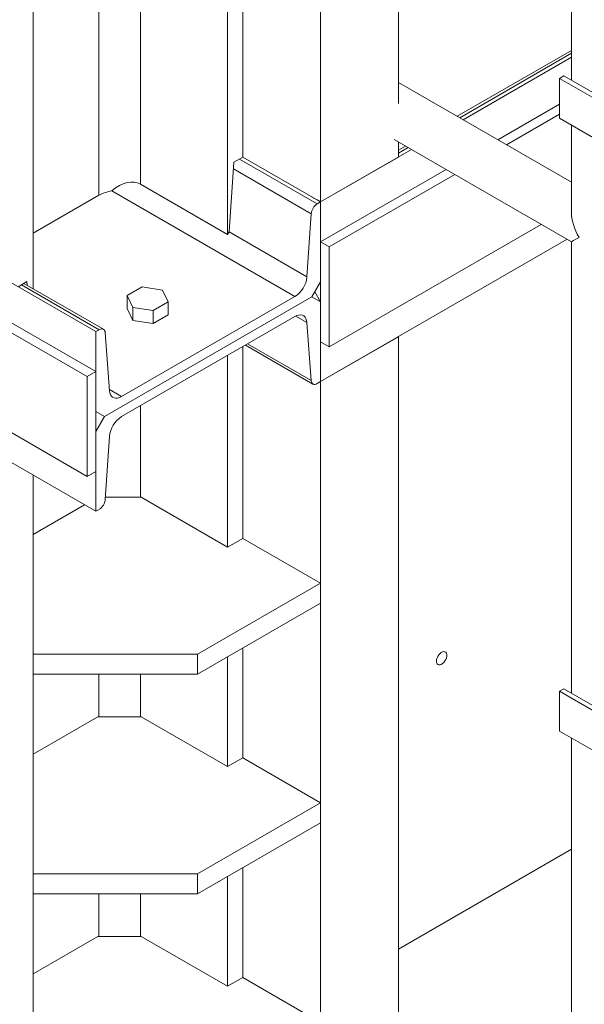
# Model space of a CAD drawing. Header units: millimetres. Extents: x 525 to 29324, y 175 to 20618.
# Tile 410 of 588: x 22992 to 23453, y 11086 to 11892. Entities that reach past the tile are written whole.
import ezdxf

# ---------------------------------------------------------------- set-up
doc = ezdxf.new("R2010")
doc.units = ezdxf.units.MM
doc.linetypes.add('SLD-Continua', pattern=[0])

msp = doc.modelspace()

# ---------------------------------------------------------------- linework, layer by layer
at = {"color": 7, "linetype": 'SLD-Continua', "lineweight": 18, "ltscale": 35}
for p, q in [((23053.92, 11636.65), (21313.13, 12641.34)), ((23053.92, 11636.65), (21313.13, 12641.34)), ((23053.92, 11636.65), (21313.13, 12641.34)), ((23053.92, 11636.65), (21313.13, 12641.34)), ((23053.92, 11636.65), (21313.13, 12641.34)), ((23053.92, 11603.99), (21313.13, 12608.68)), ((23053.92, 11603.99), (21313.13, 12608.68)), ((23053.92, 11603.99), (21313.13, 12608.68)), ((23046.85, 11599.91), (21313.13, 12600.52)), ((23046.85, 11599.91), (21313.13, 12600.52)), ((23046.85, 11599.91), (21313.13, 12600.52)), ((23301.41, 11823.23), (23301.41, 12539.3)), ((23301.41, 11823.23), (23301.41, 12539.3)), ((23301.41, 11823.23), (23301.41, 12539.3)), ((23301.41, 11823.23), (23301.41, 12539.3)), ((23301.41, 11823.23), (23301.41, 12539.3)), ((23046.85, 11518.24), (21313.13, 12518.85)), ((23046.85, 11518.24), (21313.13, 12518.85)), ((23046.85, 11518.24), (21313.13, 12518.85)), ((23237.77, 11742.76), (23237.77, 12502.58)), ((23237.77, 11742.76), (23237.77, 12502.58)), ((23237.77, 11742.76), (23237.77, 12502.58)), ((23237.77, 11742.76), (23237.77, 12502.58)), ((23237.77, 11742.76), (23237.77, 12502.58)), ((23053.92, 11489.66), (21313.13, 12494.35)), ((23053.92, 11489.66), (21313.13, 12494.35)), ((23053.92, 11489.66), (21313.13, 12494.35)), ((23053.92, 11489.66), (21313.13, 12494.35)), ((23053.92, 11489.66), (21313.13, 12494.35)), ((23053.92, 11489.66), (21313.13, 12494.35)), ((23442.96, 12306.97), (23442.96, 11842.29)), ((23174.13, 11779.49), (23174.13, 12114.35)), ((23174.13, 11779.49), (23174.13, 12114.35)), ((23174.13, 11779.49), (23174.13, 12114.35)), ((23174.13, 11779.49), (23174.13, 12114.35)), ((23174.13, 11779.49), (23174.13, 12114.35)), ((23161.76, 11716.23), (23161.76, 12107.21)), ((23161.76, 11716.23), (23161.76, 12107.21)), ((23161.76, 11716.23), (23161.76, 12107.21)), ((23161.76, 11716.23), (23161.76, 12107.21)), ((23161.76, 11716.23), (23161.76, 12107.21)), ((23090.34, 11757.45), (23090.34, 12065.99)), ((23090.34, 11757.45), (23090.34, 12065.99)), ((23090.34, 11757.45), (23090.34, 12065.99)), ((23090.34, 11757.45), (23090.34, 12065.99)), ((23090.34, 11757.45), (23090.34, 12065.99)), ((23002.66, 11671.82), (23002.66, 12009.23)), ((23002.66, 11671.82), (23002.66, 12009.23)), ((23002.66, 11671.82), (23002.66, 12009.23)), ((23002.66, 11671.82), (23002.66, 12009.23)), ((23002.66, 11671.82), (23002.66, 12009.23)), ((23056.4, 11748.23), (23056.4, 11981.07)), ((23056.4, 11748.23), (23056.4, 11981.07)), ((23056.4, 11748.23), (23056.4, 11981.07)), ((23056.4, 11748.23), (23056.4, 11981.07)), ((23056.4, 11748.23), (23056.4, 11981.07)), ((23442.96, 11866.76), (23349.5, 11812.82)), ((23442.96, 11866.76), (23349.5, 11812.82)), ((23442.96, 11866.76), (23349.5, 11812.82)), ((23442.96, 11866.76), (23349.5, 11812.82)), ((23442.96, 11866.76), (23349.5, 11812.82)), ((23442.96, 11864.4), (23351.55, 11811.64)), ((23442.96, 11864.4), (23351.55, 11811.64)), ((23442.96, 11864.4), (23351.55, 11811.64)), ((23442.96, 11864.4), (23351.55, 11811.64)), ((23442.96, 11864.4), (23351.55, 11811.64)), ((23442.96, 11861.18), (23354.33, 11810.03)), ((23442.96, 11861.18), (23354.33, 11810.03)), ((23442.96, 11861.18), (23354.33, 11810.03)), ((23442.96, 11861.18), (23354.33, 11810.03)), ((23442.96, 11861.18), (23354.33, 11810.03)), ((23436.63, 11845.95), (23433.09, 11843.91)), ((23498.2, 11806.33), (23433.09, 11843.91)), ((23433.09, 11843.91), (23433.09, 11811.24)), ((23501.74, 11808.37), (23436.63, 11845.95)), ((23442.96, 11758.88), (23301.41, 11840.57)), ((23433.09, 11822.82), (23382.63, 11793.7)), ((23433.09, 11822.82), (23382.63, 11793.7)), ((23433.09, 11822.82), (23382.63, 11793.7)), ((23433.09, 11814.66), (23389.7, 11789.62)), ((23433.09, 11814.66), (23389.7, 11789.62)), ((23433.09, 11814.66), (23389.7, 11789.62)), ((23498.2, 11773.66), (23433.09, 11811.24)), ((23442.96, 11805.54), (23442.96, 11734.54)), ((23297.94, 11793.89), (23442.96, 11710.2)), ((23301.41, 11779.49), (23301.41, 11791.89)), ((23301.41, 11779.49), (23301.41, 11791.89)), ((23301.41, 11779.49), (23301.41, 11791.89)), ((23301.41, 11779.49), (23301.41, 11791.89)), ((23301.41, 11779.49), (23301.41, 11791.89)), ((23307.32, 11788.48), (23301.41, 11785.07)), ((23307.32, 11788.48), (23301.41, 11785.07)), ((23307.32, 11788.48), (23301.41, 11785.07)), ((23307.32, 11788.48), (23301.41, 11785.07)), ((23307.32, 11788.48), (23301.41, 11785.07)), ((23309.37, 11787.3), (23301.41, 11782.7)), ((23309.37, 11787.3), (23301.41, 11782.7)), ((23309.37, 11787.3), (23301.41, 11782.7)), ((23309.37, 11787.3), (23301.41, 11782.7)), ((23309.37, 11787.3), (23301.41, 11782.7)), ((23166.78, 11775.24), (23174.13, 11779.49)), ((23166.78, 11775.24), (23174.13, 11779.49)), ((23166.78, 11775.24), (23174.13, 11779.49)), ((23166.78, 11775.24), (23174.13, 11779.49)), ((23166.78, 11775.24), (23174.13, 11779.49)), ((23237.77, 11742.76), (23174.13, 11779.49)), ((23237.77, 11742.76), (23174.13, 11779.49)), ((23237.77, 11742.76), (23174.13, 11779.49)), ((23237.77, 11742.76), (23174.13, 11779.49)), ((23237.77, 11742.76), (23174.13, 11779.49)), ((23312.16, 11785.69), (23237.77, 11742.76)), ((23312.16, 11785.69), (23237.77, 11742.76)), ((23312.16, 11785.69), (23237.77, 11742.76)), ((23312.16, 11785.69), (23237.77, 11742.76)), ((23312.16, 11785.69), (23237.77, 11742.76)), ((23301.41, 11779.49), (23237.77, 11742.76)), ((23301.41, 11779.49), (23237.77, 11742.76)), ((23301.41, 11779.49), (23237.77, 11742.76)), ((23301.41, 11779.49), (23237.77, 11742.76)), ((23301.41, 11779.49), (23237.77, 11742.76)), ((23162.98, 11718.24), (23166.78, 11775.24)), ((23162.98, 11718.24), (23166.78, 11775.24)), ((23162.98, 11718.24), (23166.78, 11775.24)), ((23162.98, 11718.24), (23166.78, 11775.24)), ((23162.98, 11718.24), (23166.78, 11775.24)), ((23234.99, 11741.15), (23171.35, 11777.88)), ((23234.99, 11741.15), (23171.35, 11777.88)), ((23234.99, 11741.15), (23171.35, 11777.88)), ((23234.99, 11741.15), (23171.35, 11777.88)), ((23234.99, 11741.15), (23171.35, 11777.88)), ((23230.05, 11733.04), (23166.41, 11769.77)), ((23230.05, 11733.04), (23166.41, 11769.77)), ((23230.05, 11733.04), (23166.41, 11769.77)), ((23230.05, 11733.04), (23166.41, 11769.77)), ((23230.05, 11733.04), (23166.41, 11769.77)), ((23340.46, 11769.36), (23237.77, 11710.09)), ((23340.46, 11769.36), (23237.77, 11710.09)), ((23340.46, 11769.36), (23237.77, 11710.09)), ((23347.53, 11765.28), (23244.84, 11706.01)), ((23347.53, 11765.28), (23244.84, 11706.01)), ((23347.53, 11765.28), (23244.84, 11706.01)), ((23161.76, 11716.23), (23090.34, 11757.45)), ((23161.76, 11716.23), (23090.34, 11757.45)), ((23161.76, 11716.23), (23090.34, 11757.45)), ((23161.76, 11716.23), (23090.34, 11757.45)), ((23161.76, 11716.23), (23090.34, 11757.45)), ((23002.66, 11717.22), (23056.4, 11748.23)), ((23002.66, 11717.22), (23056.4, 11748.23)), ((23002.66, 11717.22), (23056.4, 11748.23)), ((23002.66, 11717.22), (23056.4, 11748.23)), ((23002.66, 11717.22), (23056.4, 11748.23)), ((23216.75, 11665.3), (23066.91, 11751.78)), ((23216.75, 11665.3), (23066.91, 11751.78)), ((23216.75, 11665.3), (23066.91, 11751.78)), ((23216.75, 11665.3), (23066.91, 11751.78)), ((23216.75, 11665.3), (23066.91, 11751.78)), ((23237.77, 11742.76), (23230.42, 11747)), ((23237.77, 11742.76), (23230.42, 11747)), ((23237.77, 11742.76), (23230.42, 11747)), ((23237.77, 11742.76), (23230.42, 11747)), ((23237.77, 11742.76), (23230.42, 11747)), ((23234.99, 11744.37), (23237.77, 11742.76)), ((23234.99, 11744.37), (23237.77, 11742.76)), ((23234.99, 11744.37), (23237.77, 11742.76)), ((23234.99, 11744.37), (23237.77, 11742.76)), ((23234.99, 11744.37), (23237.77, 11742.76)), ((23234.99, 11741.15), (23237.77, 11742.76)), ((23234.99, 11741.15), (23237.77, 11742.76)), ((23234.99, 11741.15), (23237.77, 11742.76)), ((23234.99, 11741.15), (23237.77, 11742.76)), ((23234.99, 11741.15), (23237.77, 11742.76)), ((23237.77, 11742.76), (23237.77, 11677.43)), ((23237.77, 11742.76), (23237.77, 11677.43)), ((23237.77, 11742.76), (23237.77, 11677.43)), ((23237.77, 11742.76), (23237.77, 11677.43)), ((23237.77, 11742.76), (23237.77, 11677.43)), ((23237.77, 11742.76), (23237.77, 11677.43)), ((23237.77, 11742.76), (23237.77, 11677.43)), ((23237.77, 11742.76), (23237.77, 11677.43)), ((23237.77, 11742.76), (23237.77, 11677.43)), ((23237.77, 11742.76), (23237.77, 11677.43)), ((23226.62, 11681.51), (23230.05, 11733.04)), ((23226.62, 11681.51), (23230.05, 11733.04)), ((23226.62, 11681.51), (23230.05, 11733.04)), ((23226.62, 11681.51), (23230.05, 11733.04)), ((23226.62, 11681.51), (23230.05, 11733.04)), ((23418.28, 11724.44), (23244.84, 11624.35)), ((23418.28, 11724.44), (23244.84, 11624.35)), ((23418.28, 11724.44), (23244.84, 11624.35)), ((23162.98, 11718.24), (23161.76, 11716.23)), ((23162.98, 11718.24), (23161.76, 11716.23)), ((23162.98, 11718.24), (23161.76, 11716.23)), ((23162.98, 11718.24), (23161.76, 11716.23)), ((23162.98, 11718.24), (23161.76, 11716.23)), ((23226.62, 11681.51), (23162.98, 11718.24)), ((23226.62, 11681.51), (23162.98, 11718.24)), ((23226.62, 11681.51), (23162.98, 11718.24)), ((23226.62, 11681.51), (23162.98, 11718.24)), ((23226.62, 11681.51), (23162.98, 11718.24)), ((23237.77, 11595.76), (23439.5, 11712.19)), ((23237.77, 11595.76), (23439.5, 11712.19)), ((23237.77, 11595.76), (23439.5, 11712.19)), ((23237.77, 11595.76), (23439.5, 11712.19)), ((23237.77, 11595.76), (23439.5, 11712.19)), ((23237.77, 11595.76), (23439.5, 11712.19)), ((23237.77, 11595.76), (23439.5, 11712.19)), ((23237.77, 11710.09), (23244.84, 11706.01)), ((23237.77, 11628.43), (23237.77, 11710.09)), ((23237.77, 11710.09), (23244.84, 11706.01)), ((23237.77, 11628.43), (23237.77, 11710.09)), ((23237.77, 11710.09), (23244.84, 11706.01)), ((23237.77, 11628.43), (23237.77, 11710.09)), ((23244.84, 11706.01), (23244.84, 11624.35)), ((23244.84, 11706.01), (23244.84, 11624.35)), ((23244.84, 11706.01), (23244.84, 11624.35)), ((23442.96, 11710.2), (23442.96, 11340.86)), ((22990.29, 11673.38), (22997.64, 11677.63)), ((22990.29, 11673.38), (22997.64, 11677.63)), ((22990.29, 11673.38), (22997.64, 11677.63)), ((22990.29, 11673.38), (22997.64, 11677.63)), ((22990.29, 11673.38), (22997.64, 11677.63)), ((23056.71, 11638.26), (22993.07, 11674.99)), ((23056.71, 11638.26), (22993.07, 11674.99)), ((23056.71, 11638.26), (22993.07, 11674.99)), ((23056.71, 11638.26), (22993.07, 11674.99)), ((23056.71, 11638.26), (22993.07, 11674.99)), ((23060.21, 11638.61), (22995.12, 11676.17)), ((23060.21, 11638.61), (22995.12, 11676.17)), ((23060.21, 11638.61), (22995.12, 11676.17)), ((23060.21, 11638.61), (22995.12, 11676.17)), ((23060.21, 11638.61), (22995.12, 11676.17)), ((22997.64, 11677.63), (22997.86, 11674.59)), ((22997.64, 11677.63), (22997.86, 11674.59)), ((22997.64, 11677.63), (22997.86, 11674.59)), ((22997.64, 11677.63), (22997.86, 11674.59)), ((22997.64, 11677.63), (22997.86, 11674.59)), ((23230.7, 11665.18), (23237.77, 11677.43)), ((23230.7, 11665.18), (23237.77, 11677.43)), ((23230.7, 11665.18), (23237.77, 11677.43)), ((23230.7, 11665.18), (23237.77, 11677.43)), ((23230.7, 11665.18), (23237.77, 11677.43)), ((23237.77, 11677.42), (23237.77, 11677.42)), ((23237.77, 11677.42), (23237.77, 11677.42)), ((23237.77, 11677.42), (23237.77, 11677.42)), ((23237.77, 11677.42), (23237.77, 11677.42)), ((23237.77, 11677.42), (23237.77, 11677.42)), ((23237.77, 11677.42), (23237.77, 11677.42)), ((23237.77, 11677.42), (23237.77, 11677.42)), ((23237.77, 11677.42), (23237.77, 11677.42)), ((23237.77, 11677.42), (23237.77, 11677.42)), ((23237.77, 11677.42), (23237.77, 11677.42)), ((23237.77, 11677.42), (23237.77, 11677.42)), ((23237.77, 11677.42), (23237.77, 11677.42)), ((23091.87, 11673.21), (23079.62, 11666.15)), ((23091.87, 11673.21), (23079.62, 11666.15)), ((23091.87, 11673.21), (23079.62, 11666.15)), ((23079.62, 11666.15), (23084.1, 11656.49)), ((23079.62, 11655.53), (23079.62, 11666.15)), ((23079.62, 11666.15), (23084.1, 11656.49)), ((23079.62, 11655.53), (23079.62, 11666.15)), ((23079.62, 11666.15), (23084.1, 11656.49)), ((23079.62, 11655.53), (23079.62, 11666.15)), ((23108.6, 11670.63), (23091.87, 11673.21)), ((23108.6, 11670.63), (23091.87, 11673.21)), ((23108.6, 11670.63), (23091.87, 11673.21)), ((23113.08, 11660.97), (23108.6, 11670.63)), ((23113.08, 11660.97), (23108.6, 11670.63)), ((23113.08, 11660.97), (23108.6, 11670.63)), ((23237.77, 11661.09), (23233.06, 11669.26)), ((23237.77, 11661.09), (23233.06, 11669.26)), ((23237.77, 11661.09), (23233.06, 11669.26)), ((23237.77, 11661.09), (23233.06, 11669.26)), ((23237.77, 11661.09), (23233.06, 11669.26)), ((23237.77, 11661.09), (23233.06, 11669.26)), ((23237.77, 11661.09), (23233.06, 11669.26)), ((23230.7, 11665.18), (23061, 11567.24)), ((23230.7, 11665.18), (23061, 11567.24)), ((23230.7, 11665.18), (23061, 11567.24)), ((23230.7, 11665.18), (23061, 11567.24)), ((23230.7, 11665.18), (23061, 11567.24)), ((23230.7, 11665.18), (23061, 11567.24)), ((23230.7, 11665.18), (23061, 11567.24)), ((23230.7, 11665.18), (23061, 11567.24)), ((23230.7, 11665.18), (23061, 11567.24)), ((23230.7, 11665.18), (23061, 11567.24)), ((23230.7, 11665.18), (23061, 11567.24)), ((23074.94, 11583.45), (23216.75, 11665.3)), ((23074.94, 11583.45), (23216.75, 11665.3)), ((23074.94, 11583.45), (23216.75, 11665.3)), ((23074.94, 11583.45), (23216.75, 11665.3)), ((23074.94, 11583.45), (23216.75, 11665.3)), ((23100.83, 11653.9), (23113.08, 11660.97)), ((23100.83, 11653.9), (23113.08, 11660.97)), ((23100.83, 11653.9), (23113.08, 11660.97)), ((23113.08, 11650.35), (23113.08, 11660.97)), ((23113.08, 11650.35), (23113.08, 11660.97)), ((23113.08, 11650.35), (23113.08, 11660.97)), ((23237.77, 11661.09), (23230.7, 11665.18)), ((23237.77, 11661.09), (23230.7, 11665.18)), ((23237.77, 11661.09), (23230.7, 11665.18)), ((23237.77, 11661.09), (23230.7, 11665.18)), ((23237.77, 11661.09), (23230.7, 11665.18)), ((23237.77, 11661.09), (23230.7, 11665.18)), ((23237.77, 11661.09), (23237.77, 11595.76)), ((23237.77, 11661.09), (23237.77, 11595.76)), ((23237.77, 11661.09), (23237.77, 11595.76)), ((23237.77, 11661.09), (23237.77, 11595.76)), ((23237.77, 11661.09), (23237.77, 11595.76)), ((23237.77, 11661.09), (23237.77, 11595.76)), ((23237.77, 11661.09), (23237.77, 11595.76)), ((23237.77, 11595.76), (23237.77, 11661.09)), ((23237.77, 11595.76), (23237.77, 11661.09)), ((23237.77, 11595.76), (23237.77, 11661.09)), ((23237.77, 11595.76), (23237.77, 11661.09)), ((23237.77, 11595.76), (23237.77, 11661.09)), ((23237.77, 11595.76), (23237.77, 11661.09)), ((23079.62, 11655.53), (23084.1, 11645.87)), ((23079.62, 11655.53), (23084.1, 11645.87)), ((23079.62, 11655.53), (23084.1, 11645.87)), ((23084.1, 11656.49), (23100.83, 11653.9)), ((23084.1, 11645.87), (23084.1, 11656.49)), ((23084.1, 11645.87), (23084.1, 11656.49)), ((23084.1, 11656.49), (23100.83, 11653.9)), ((23084.1, 11656.49), (23100.83, 11653.9)), ((23084.1, 11645.87), (23084.1, 11656.49)), ((23100.83, 11643.29), (23100.83, 11653.9)), ((23100.83, 11643.29), (23100.83, 11653.9)), ((23100.83, 11643.29), (23100.83, 11653.9)), ((23100.83, 11643.29), (23113.08, 11650.35)), ((23100.83, 11643.29), (23113.08, 11650.35)), ((23100.83, 11643.29), (23113.08, 11650.35)), ((23226.62, 11644.14), (23217.54, 11649.38)), ((23226.62, 11644.14), (23217.54, 11649.38)), ((23226.62, 11644.14), (23217.54, 11649.38)), ((23226.62, 11644.14), (23217.54, 11649.38)), ((23226.62, 11644.14), (23217.54, 11649.38)), ((23226.62, 11644.14), (23217.54, 11649.38)), ((23074.94, 11567.12), (23216.75, 11648.96)), ((23074.94, 11567.12), (23216.75, 11648.96)), ((23074.94, 11567.12), (23216.75, 11648.96)), ((23074.94, 11567.12), (23216.75, 11648.96)), ((23074.94, 11567.12), (23216.75, 11648.96)), ((23074.94, 11567.12), (23216.75, 11648.96)), ((23084.1, 11645.87), (23100.83, 11643.29)), ((23084.1, 11645.87), (23100.83, 11643.29)), ((23084.1, 11645.87), (23100.83, 11643.29)), ((23226.62, 11644.14), (23230.05, 11596.57)), ((23226.62, 11644.14), (23230.05, 11596.57)), ((23226.62, 11644.14), (23230.05, 11596.57)), ((23226.62, 11644.14), (23230.05, 11596.57)), ((23226.62, 11644.14), (23230.05, 11596.57)), ((23226.62, 11644.14), (23230.05, 11596.57)), ((23053.92, 11636.65), (23056.71, 11638.26)), ((23053.92, 11636.65), (23056.71, 11638.26)), ((23053.92, 11636.65), (23056.71, 11638.26)), ((23053.92, 11636.65), (23056.71, 11638.26)), ((23053.92, 11636.65), (23056.71, 11638.26)), ((23053.92, 11571.32), (23053.92, 11636.65)), ((23053.92, 11571.32), (23053.92, 11636.65)), ((23053.92, 11571.32), (23053.92, 11636.65)), ((23053.92, 11571.32), (23053.92, 11636.65)), ((23053.92, 11571.32), (23053.92, 11636.65)), ((23061.64, 11635.85), (23065.08, 11588.28)), ((23061.64, 11635.85), (23065.08, 11588.28)), ((23061.64, 11635.85), (23065.08, 11588.28)), ((23061.64, 11635.85), (23065.08, 11588.28)), ((23061.64, 11635.85), (23065.08, 11588.28)), ((23176.34, 11625.64), (23231.49, 11593.81)), ((23176.34, 11625.64), (23231.49, 11593.81)), ((23176.34, 11625.64), (23231.49, 11593.81)), ((23176.34, 11625.64), (23231.49, 11593.81)), ((23176.34, 11625.64), (23231.49, 11593.81)), ((23176.34, 11625.64), (23231.49, 11593.81)), ((23230.05, 11596.57), (23178.01, 11626.6)), ((23230.05, 11596.57), (23178.01, 11626.6)), ((23230.05, 11596.57), (23178.01, 11626.6)), ((23230.05, 11596.57), (23178.01, 11626.6)), ((23230.05, 11596.57), (23178.01, 11626.6)), ((23230.05, 11596.57), (23178.01, 11626.6)), ((23237.77, 11595.76), (23301.41, 11632.49)), ((23237.77, 11595.76), (23301.41, 11632.49)), ((23237.77, 11595.76), (23301.41, 11632.49)), ((23237.77, 11595.76), (23301.41, 11632.49)), ((23237.77, 11595.76), (23301.41, 11632.49)), ((23237.77, 11595.76), (23301.41, 11632.49)), ((23237.77, 11595.76), (23301.41, 11632.49)), ((23244.84, 11624.35), (23237.77, 11628.43)), ((23244.84, 11624.35), (23237.77, 11628.43)), ((23244.84, 11624.35), (23237.77, 11628.43)), ((23301.41, 10679.93), (23301.41, 11632.49)), ((23301.41, 10679.93), (23301.41, 11632.49)), ((23301.41, 10679.93), (23301.41, 11632.49)), ((23301.41, 10679.93), (23301.41, 11632.49)), ((23301.41, 10679.93), (23301.41, 11632.49)), ((23301.41, 10679.93), (23301.41, 11632.49)), ((23301.41, 10679.93), (23301.41, 11632.49)), ((23161.76, 11460.39), (23161.76, 11617.22)), ((23161.76, 11460.39), (23161.76, 11617.22)), ((23161.76, 11460.39), (23161.76, 11617.22)), ((23161.76, 11460.39), (23161.76, 11617.22)), ((23161.76, 11460.39), (23161.76, 11617.22)), ((23161.76, 11460.39), (23161.76, 11617.22)), ((23174.13, 11467.53), (23174.13, 11624.37)), ((23174.13, 11467.53), (23174.13, 11624.37)), ((23174.13, 11467.53), (23174.13, 11624.37)), ((23174.13, 11467.53), (23174.13, 11624.37)), ((23174.13, 11467.53), (23174.13, 11624.37)), ((23174.13, 11467.53), (23174.13, 11624.37)), ((23053.92, 11603.99), (23046.85, 11599.91)), ((23053.92, 11603.99), (23046.85, 11599.91)), ((23053.92, 11603.99), (23046.85, 11599.91)), ((23053.92, 11522.32), (23053.92, 11603.99)), ((23053.92, 11522.32), (23053.92, 11603.99)), ((23053.92, 11522.32), (23053.92, 11603.99)), ((23046.85, 11599.91), (23046.85, 11518.24)), ((23046.85, 11599.91), (23046.85, 11518.24)), ((23046.85, 11599.91), (23046.85, 11518.24)), ((23234.99, 11594.16), (23237.77, 11595.76)), ((23234.99, 11594.16), (23237.77, 11595.76)), ((23234.99, 11594.16), (23237.77, 11595.76)), ((23234.99, 11594.16), (23237.77, 11595.76)), ((23234.99, 11594.16), (23237.77, 11595.76)), ((23234.99, 11594.16), (23237.77, 11595.76)), ((23237.77, 9648.07), (23237.77, 11595.76)), ((23237.77, 9648.07), (23237.77, 11595.76)), ((23237.77, 9648.07), (23237.77, 11595.76)), ((23237.77, 9648.07), (23237.77, 11595.76)), ((23237.77, 9648.07), (23237.77, 11595.76)), ((23237.77, 9648.07), (23237.77, 11595.76)), ((23237.77, 9648.07), (23237.77, 11595.76)), ((23074.94, 11583.45), (23065.01, 11589.18)), ((23074.94, 11583.45), (23065.01, 11589.18)), ((23074.94, 11583.45), (23065.01, 11589.18)), ((23074.94, 11583.45), (23065.01, 11589.18)), ((23074.94, 11583.45), (23065.01, 11589.18)), ((23053.92, 11571.32), (23061, 11567.24)), ((23061, 11567.24), (23053.92, 11571.32)), ((23053.92, 11571.32), (23061, 11567.24)), ((23061, 11567.24), (23053.92, 11571.32)), ((23053.92, 11571.32), (23061, 11567.24)), ((23061, 11567.24), (23053.92, 11571.32)), ((23053.92, 11571.32), (23061, 11567.24)), ((23061, 11567.24), (23053.92, 11571.32)), ((23053.92, 11571.32), (23061, 11567.24)), ((23061, 11567.24), (23053.92, 11571.32)), ((23053.92, 11571.32), (23061, 11567.24)), ((23053.92, 11571.32), (23061, 11567.24)), ((23053.92, 11571.32), (23061, 11567.24)), ((23053.92, 11571.32), (23061, 11567.24)), ((23053.92, 11571.32), (23061, 11567.24)), ((23053.92, 11571.32), (23061, 11567.24)), ((23090.34, 11501.2), (23090.34, 11576.01)), ((23090.34, 11501.2), (23090.34, 11576.01)), ((23090.34, 11501.2), (23090.34, 11576.01)), ((23090.34, 11501.2), (23090.34, 11576.01)), ((23090.34, 11501.2), (23090.34, 11576.01)), ((23090.34, 11501.2), (23090.34, 11576.01)), ((23061, 11567.24), (23053.92, 11554.99)), ((23061, 11567.24), (23053.92, 11554.99)), ((23061, 11567.24), (23053.92, 11554.99)), ((23061, 11567.24), (23053.92, 11554.99)), ((23061, 11567.24), (23053.92, 11554.99)), ((23061, 11567.24), (23053.92, 11554.99)), ((23053.92, 11554.99), (23053.92, 11489.66)), ((23053.92, 11554.99), (23053.92, 11489.66)), ((23053.92, 11554.99), (23053.92, 11489.66)), ((23053.92, 11554.99), (23053.92, 11489.66)), ((23053.92, 11554.99), (23053.92, 11489.66)), ((23053.92, 11554.99), (23053.92, 11489.66)), ((23061.64, 11499.37), (23065.08, 11550.9)), ((23061.64, 11499.37), (23065.08, 11550.9)), ((23061.64, 11499.37), (23065.08, 11550.9)), ((23061.64, 11499.37), (23065.08, 11550.9)), ((23061.64, 11499.37), (23065.08, 11550.9)), ((23061.64, 11499.37), (23065.08, 11550.9)), ((23046.85, 11518.24), (23053.92, 11522.32)), ((23046.85, 11518.24), (23053.92, 11522.32)), ((23046.85, 11518.24), (23053.92, 11522.32)), ((23002.66, 9585.84), (23002.66, 11519.24)), ((23002.66, 9585.84), (23002.66, 11519.24)), ((23002.66, 9585.84), (23002.66, 11519.24)), ((23002.66, 9585.84), (23002.66, 11519.24)), ((23002.66, 9585.84), (23002.66, 11519.24)), ((23002.66, 9585.84), (23002.66, 11519.24)), ((23061.76, 11501.2), (23091.05, 11501.2)), ((23061.76, 11501.2), (23091.05, 11501.2)), ((23061.76, 11501.2), (23091.05, 11501.2)), ((23061.76, 11501.2), (23091.05, 11501.2)), ((23061.76, 11501.2), (23091.05, 11501.2)), ((23061.76, 11501.2), (23091.05, 11501.2)), ((23091.05, 11501.2), (23161.76, 11460.39)), ((23091.05, 11501.2), (23161.76, 11460.39)), ((23091.05, 11501.2), (23161.76, 11460.39)), ((23091.05, 11501.2), (23161.76, 11460.39)), ((23091.05, 11501.2), (23161.76, 11460.39)), ((23091.05, 11501.2), (23161.76, 11460.39)), ((23002.66, 11470.59), (23044.81, 11494.92)), ((23002.66, 11470.59), (23044.81, 11494.92)), ((23002.66, 11470.59), (23044.81, 11494.92)), ((23002.66, 11470.59), (23044.81, 11494.92)), ((23002.66, 11470.59), (23044.81, 11494.92)), ((23002.66, 11470.59), (23044.81, 11494.92)), ((23053.92, 11489.66), (23056.71, 11491.26)), ((23053.92, 11489.66), (23056.71, 11491.26)), ((23053.92, 11489.66), (23056.71, 11491.26)), ((23053.92, 11489.66), (23056.71, 11491.26)), ((23053.92, 11489.66), (23056.71, 11491.26)), ((23053.92, 11489.66), (23056.71, 11491.26)), ((23161.76, 11460.39), (23174.13, 11467.53)), ((23161.76, 11460.39), (23174.13, 11467.53)), ((23161.76, 11460.39), (23174.13, 11467.53)), ((23161.76, 11460.39), (23174.13, 11467.53)), ((23161.76, 11460.39), (23174.13, 11467.53)), ((23161.76, 11460.39), (23174.13, 11467.53)), ((23174.13, 11467.53), (23237.77, 11430.8)), ((23174.13, 11467.53), (23237.77, 11430.8)), ((23174.13, 11467.53), (23237.77, 11430.8)), ((23174.13, 11467.53), (23237.77, 11430.8)), ((23174.13, 11467.53), (23237.77, 11430.8)), ((23174.13, 11467.53), (23237.77, 11430.8)), ((23237.77, 11430.8), (23137.01, 11372.65)), ((23237.77, 11430.8), (23137.01, 11372.65)), ((23237.77, 11430.8), (23137.01, 11372.65)), ((23237.77, 11430.8), (23137.01, 11372.65)), ((23237.77, 11430.8), (23137.01, 11372.65)), ((23237.77, 11430.8), (23137.01, 11372.65)), ((23237.77, 11430.8), (23237.77, 11414.47)), ((23237.77, 11430.8), (23237.77, 11414.47)), ((23237.77, 11430.8), (23237.77, 11414.47)), ((23237.77, 11430.8), (23237.77, 11414.47)), ((23237.77, 11430.8), (23237.77, 11414.47)), ((23237.77, 11430.8), (23237.77, 11414.47)), ((23237.77, 11414.47), (23137.01, 11356.31)), ((23237.77, 11414.47), (23137.01, 11356.31)), ((23237.77, 11414.47), (23137.01, 11356.31)), ((23237.77, 11414.47), (23137.01, 11356.31)), ((23237.77, 11414.47), (23137.01, 11356.31)), ((23237.77, 11414.47), (23137.01, 11356.31)), ((23174.13, 11287.87), (23174.13, 11377.74)), ((23174.13, 11287.87), (23174.13, 11377.74)), ((23174.13, 11287.87), (23174.13, 11377.74)), ((23174.13, 11287.87), (23174.13, 11377.74)), ((23174.13, 11287.87), (23174.13, 11377.74)), ((23174.13, 11287.87), (23174.13, 11377.74)), ((23137.01, 11372.65), (23002.66, 11372.65)), ((23137.01, 11372.65), (23002.66, 11372.65)), ((23137.01, 11372.65), (23002.66, 11372.65)), ((23137.01, 11372.65), (23002.66, 11372.65)), ((23137.01, 11372.65), (23002.66, 11372.65)), ((23137.01, 11372.65), (23002.66, 11372.65)), ((23137.01, 11372.65), (23137.01, 11356.31)), ((23137.01, 11372.65), (23137.01, 11356.31)), ((23137.01, 11372.65), (23137.01, 11356.31)), ((23137.01, 11372.65), (23137.01, 11356.31)), ((23137.01, 11372.65), (23137.01, 11356.31)), ((23137.01, 11372.65), (23137.01, 11356.31)), ((23161.76, 11280.73), (23161.76, 11370.6)), ((23161.76, 11280.73), (23161.76, 11370.6)), ((23161.76, 11280.73), (23161.76, 11370.6)), ((23161.76, 11280.73), (23161.76, 11370.6)), ((23161.76, 11280.73), (23161.76, 11370.6)), ((23161.76, 11280.73), (23161.76, 11370.6)), ((23137.01, 11356.31), (23002.66, 11356.31)), ((23137.01, 11356.31), (23002.66, 11356.31)), ((23137.01, 11356.31), (23002.66, 11356.31)), ((23137.01, 11356.31), (23002.66, 11356.31)), ((23137.01, 11356.31), (23002.66, 11356.31)), ((23137.01, 11356.31), (23002.66, 11356.31)), ((23056.4, 11321.54), (23056.4, 11356.31)), ((23056.4, 11321.54), (23056.4, 11356.31)), ((23056.4, 11321.54), (23056.4, 11356.31)), ((23056.4, 11321.54), (23056.4, 11356.31)), ((23056.4, 11321.54), (23056.4, 11356.31)), ((23056.4, 11321.54), (23056.4, 11356.31)), ((23090.34, 11321.54), (23090.34, 11356.31)), ((23090.34, 11321.54), (23090.34, 11356.31)), ((23090.34, 11321.54), (23090.34, 11356.31)), ((23090.34, 11321.54), (23090.34, 11356.31)), ((23090.34, 11321.54), (23090.34, 11356.31)), ((23090.34, 11321.54), (23090.34, 11356.31)), ((23436.63, 11344.52), (23433.09, 11342.48)), ((23501.74, 11306.94), (23436.63, 11344.52)), ((23433.09, 11342.48), (23433.09, 11309.81)), ((23498.2, 11304.9), (23433.09, 11342.48)), ((23002.66, 11290.93), (23055.69, 11321.54)), ((23002.66, 11290.93), (23055.69, 11321.54)), ((23002.66, 11290.93), (23055.69, 11321.54)), ((23002.66, 11290.93), (23055.69, 11321.54)), ((23002.66, 11290.93), (23055.69, 11321.54)), ((23002.66, 11290.93), (23055.69, 11321.54)), ((23055.69, 11321.54), (23091.05, 11321.54)), ((23055.69, 11321.54), (23091.05, 11321.54)), ((23055.69, 11321.54), (23091.05, 11321.54)), ((23055.69, 11321.54), (23091.05, 11321.54)), ((23055.69, 11321.54), (23091.05, 11321.54)), ((23055.69, 11321.54), (23091.05, 11321.54)), ((23091.05, 11321.54), (23161.76, 11280.73)), ((23091.05, 11321.54), (23161.76, 11280.73)), ((23091.05, 11321.54), (23161.76, 11280.73)), ((23091.05, 11321.54), (23161.76, 11280.73)), ((23091.05, 11321.54), (23161.76, 11280.73)), ((23091.05, 11321.54), (23161.76, 11280.73)), ((23498.2, 11272.23), (23433.09, 11309.81)), ((23442.96, 11304.11), (23442.96, 10591.24)), ((23161.76, 11280.73), (23174.13, 11287.87)), ((23161.76, 11280.73), (23174.13, 11287.87)), ((23161.76, 11280.73), (23174.13, 11287.87)), ((23161.76, 11280.73), (23174.13, 11287.87)), ((23161.76, 11280.73), (23174.13, 11287.87)), ((23161.76, 11280.73), (23174.13, 11287.87)), ((23174.13, 11287.87), (23237.77, 11251.14)), ((23174.13, 11287.87), (23237.77, 11251.14)), ((23174.13, 11287.87), (23237.77, 11251.14)), ((23174.13, 11287.87), (23237.77, 11251.14)), ((23174.13, 11287.87), (23237.77, 11251.14)), ((23174.13, 11287.87), (23237.77, 11251.14)), ((23237.77, 11251.14), (23137.01, 11192.99)), ((23237.77, 11251.14), (23137.01, 11192.99)), ((23237.77, 11251.14), (23137.01, 11192.99)), ((23237.77, 11251.14), (23137.01, 11192.99)), ((23237.77, 11251.14), (23137.01, 11192.99)), ((23237.77, 11251.14), (23137.01, 11192.99)), ((23237.77, 11251.14), (23237.77, 11234.81)), ((23237.77, 11251.14), (23237.77, 11234.81)), ((23237.77, 11251.14), (23237.77, 11234.81)), ((23237.77, 11251.14), (23237.77, 11234.81)), ((23237.77, 11251.14), (23237.77, 11234.81)), ((23237.77, 11251.14), (23237.77, 11234.81)), ((23237.77, 11234.81), (23137.01, 11176.65)), ((23237.77, 11234.81), (23137.01, 11176.65)), ((23237.77, 11234.81), (23137.01, 11176.65)), ((23237.77, 11234.81), (23137.01, 11176.65)), ((23237.77, 11234.81), (23137.01, 11176.65)), ((23237.77, 11234.81), (23137.01, 11176.65)), ((23442.96, 11213.07), (23301.41, 11131.37)), ((23442.96, 11213.07), (23301.41, 11131.37)), ((23442.96, 11213.07), (23301.41, 11131.37)), ((23442.96, 11213.07), (23301.41, 11131.37)), ((23442.96, 11213.07), (23301.41, 11131.37)), ((23442.96, 11213.07), (23301.41, 11131.37)), ((23442.96, 11213.07), (23301.41, 11131.37)), ((23137.01, 11192.99), (23002.66, 11192.99)), ((23137.01, 11192.99), (23002.66, 11192.99)), ((23137.01, 11192.99), (23002.66, 11192.99)), ((23137.01, 11192.99), (23002.66, 11192.99)), ((23137.01, 11192.99), (23002.66, 11192.99)), ((23137.01, 11192.99), (23002.66, 11192.99)), ((23137.01, 11192.99), (23137.01, 11176.65)), ((23137.01, 11192.99), (23137.01, 11176.65)), ((23137.01, 11192.99), (23137.01, 11176.65)), ((23137.01, 11192.99), (23137.01, 11176.65)), ((23137.01, 11192.99), (23137.01, 11176.65)), ((23137.01, 11192.99), (23137.01, 11176.65)), ((23161.76, 11101.07), (23161.76, 11190.94)), ((23161.76, 11101.07), (23161.76, 11190.94)), ((23161.76, 11101.07), (23161.76, 11190.94)), ((23161.76, 11101.07), (23161.76, 11190.94)), ((23161.76, 11101.07), (23161.76, 11190.94)), ((23161.76, 11101.07), (23161.76, 11190.94)), ((23174.13, 11108.21), (23174.13, 11198.08)), ((23174.13, 11108.21), (23174.13, 11198.08)), ((23174.13, 11108.21), (23174.13, 11198.08)), ((23174.13, 11108.21), (23174.13, 11198.08)), ((23174.13, 11108.21), (23174.13, 11198.08)), ((23174.13, 11108.21), (23174.13, 11198.08)), ((23137.01, 11176.65), (23002.66, 11176.65)), ((23137.01, 11176.65), (23002.66, 11176.65)), ((23137.01, 11176.65), (23002.66, 11176.65)), ((23137.01, 11176.65), (23002.66, 11176.65)), ((23137.01, 11176.65), (23002.66, 11176.65)), ((23137.01, 11176.65), (23002.66, 11176.65)), ((23056.4, 11141.88), (23056.4, 11176.65)), ((23056.4, 11141.88), (23056.4, 11176.65)), ((23056.4, 11141.88), (23056.4, 11176.65)), ((23056.4, 11141.88), (23056.4, 11176.65)), ((23056.4, 11141.88), (23056.4, 11176.65)), ((23056.4, 11141.88), (23056.4, 11176.65)), ((23090.34, 11141.88), (23090.34, 11176.65)), ((23090.34, 11141.88), (23090.34, 11176.65)), ((23090.34, 11141.88), (23090.34, 11176.65)), ((23090.34, 11141.88), (23090.34, 11176.65)), ((23090.34, 11141.88), (23090.34, 11176.65)), ((23090.34, 11141.88), (23090.34, 11176.65)), ((23002.66, 11111.27), (23055.69, 11141.88)), ((23002.66, 11111.27), (23055.69, 11141.88)), ((23002.66, 11111.27), (23055.69, 11141.88)), ((23002.66, 11111.27), (23055.69, 11141.88)), ((23002.66, 11111.27), (23055.69, 11141.88)), ((23002.66, 11111.27), (23055.69, 11141.88)), ((23055.69, 11141.88), (23091.05, 11141.88)), ((23055.69, 11141.88), (23091.05, 11141.88)), ((23055.69, 11141.88), (23091.05, 11141.88)), ((23055.69, 11141.88), (23091.05, 11141.88)), ((23055.69, 11141.88), (23091.05, 11141.88)), ((23055.69, 11141.88), (23091.05, 11141.88)), ((23091.05, 11141.88), (23161.76, 11101.07)), ((23091.05, 11141.88), (23161.76, 11101.07)), ((23091.05, 11141.88), (23161.76, 11101.07)), ((23091.05, 11141.88), (23161.76, 11101.07)), ((23091.05, 11141.88), (23161.76, 11101.07)), ((23091.05, 11141.88), (23161.76, 11101.07)), ((23161.76, 11101.07), (23174.13, 11108.21)), ((23161.76, 11101.07), (23174.13, 11108.21)), ((23161.76, 11101.07), (23174.13, 11108.21)), ((23161.76, 11101.07), (23174.13, 11108.21)), ((23161.76, 11101.07), (23174.13, 11108.21)), ((23161.76, 11101.07), (23174.13, 11108.21)), ((23174.13, 11108.21), (23237.77, 11071.48)), ((23174.13, 11108.21), (23237.77, 11071.48)), ((23174.13, 11108.21), (23237.77, 11071.48)), ((23174.13, 11108.21), (23237.77, 11071.48)), ((23174.13, 11108.21), (23237.77, 11071.48)), ((23174.13, 11108.21), (23237.77, 11071.48))]:
    msp.add_line(p, q, dxfattribs=at)
at = {"color": 7, "linetype": 'SLD-Continua', "lineweight": 18, "ltscale": 35, "flags": 128}
for points in [[(23216.75, 11648.96), (23218.39, 11649.75), (23219.97, 11650.2), (23221.47, 11650.3), (23222.84, 11650.06), (23224.05, 11649.47), (23225.05, 11648.56), (23225.83, 11647.34), (23226.36, 11645.85), (23226.62, 11644.14)], [(23216.75, 11648.96), (23218.39, 11649.75), (23219.97, 11650.2), (23221.47, 11650.3), (23222.84, 11650.06), (23224.05, 11649.47), (23225.05, 11648.56), (23225.83, 11647.34), (23226.36, 11645.85), (23226.62, 11644.14)], [(23216.75, 11648.96), (23218.39, 11649.75), (23219.97, 11650.2), (23221.47, 11650.3), (23222.84, 11650.06), (23224.05, 11649.47), (23225.05, 11648.56), (23225.83, 11647.34), (23226.36, 11645.85), (23226.62, 11644.14)], [(23216.75, 11648.96), (23218.39, 11649.75), (23219.97, 11650.2), (23221.47, 11650.3), (23222.84, 11650.06), (23224.05, 11649.47), (23225.05, 11648.56), (23225.83, 11647.34), (23226.36, 11645.85), (23226.62, 11644.14)], [(23216.75, 11648.96), (23218.39, 11649.75), (23219.97, 11650.2), (23221.47, 11650.3), (23222.84, 11650.06), (23224.05, 11649.47), (23225.05, 11648.56), (23225.83, 11647.34), (23226.36, 11645.85), (23226.62, 11644.14)], [(23216.75, 11648.96), (23218.39, 11649.75), (23219.97, 11650.2), (23221.47, 11650.3), (23222.84, 11650.06), (23224.05, 11649.47), (23225.05, 11648.56), (23225.83, 11647.34), (23226.36, 11645.85), (23226.62, 11644.14)], [(23056.71, 11638.26), (23057.63, 11638.69), (23058.51, 11638.91), (23059.33, 11638.9), (23060.07, 11638.68), (23060.68, 11638.24), (23061.16, 11637.61), (23061.48, 11636.8), (23061.64, 11635.85)], [(23056.71, 11638.26), (23057.63, 11638.69), (23058.51, 11638.91), (23059.33, 11638.9), (23060.07, 11638.68), (23060.68, 11638.24), (23061.16, 11637.61), (23061.48, 11636.8), (23061.64, 11635.85)], [(23056.71, 11638.26), (23057.63, 11638.69), (23058.51, 11638.91), (23059.33, 11638.9), (23060.07, 11638.68), (23060.68, 11638.24), (23061.16, 11637.61), (23061.48, 11636.8), (23061.64, 11635.85)], [(23056.71, 11638.26), (23057.63, 11638.69), (23058.51, 11638.91), (23059.33, 11638.9), (23060.07, 11638.68), (23060.68, 11638.24), (23061.16, 11637.61), (23061.48, 11636.8), (23061.64, 11635.85)], [(23056.71, 11638.26), (23057.63, 11638.69), (23058.51, 11638.91), (23059.33, 11638.9), (23060.07, 11638.68), (23060.68, 11638.24), (23061.16, 11637.61), (23061.48, 11636.8), (23061.64, 11635.85)], [(23230.05, 11596.57), (23230.21, 11595.61), (23230.54, 11594.8), (23231.01, 11594.17), (23231.63, 11593.73), (23232.36, 11593.51), (23233.19, 11593.51), (23234.07, 11593.73), (23234.99, 11594.16)], [(23230.05, 11596.57), (23230.21, 11595.61), (23230.54, 11594.8), (23231.01, 11594.17), (23231.63, 11593.73), (23232.36, 11593.51), (23233.19, 11593.51), (23234.07, 11593.73), (23234.99, 11594.16)], [(23230.05, 11596.57), (23230.21, 11595.61), (23230.54, 11594.8), (23231.01, 11594.17), (23231.63, 11593.73), (23232.36, 11593.51), (23233.19, 11593.51), (23234.07, 11593.73), (23234.99, 11594.16)], [(23230.05, 11596.57), (23230.21, 11595.61), (23230.54, 11594.8), (23231.01, 11594.17), (23231.63, 11593.73), (23232.36, 11593.51), (23233.19, 11593.51), (23234.07, 11593.73), (23234.99, 11594.16)], [(23230.05, 11596.57), (23230.21, 11595.61), (23230.54, 11594.8), (23231.01, 11594.17), (23231.63, 11593.73), (23232.36, 11593.51), (23233.19, 11593.51), (23234.07, 11593.73), (23234.99, 11594.16)], [(23230.05, 11596.57), (23230.21, 11595.61), (23230.54, 11594.8), (23231.01, 11594.17), (23231.63, 11593.73), (23232.36, 11593.51), (23233.19, 11593.51), (23234.07, 11593.73), (23234.99, 11594.16)], [(23065.08, 11588.28), (23065.34, 11586.56), (23065.87, 11585.08), (23066.65, 11583.86), (23067.65, 11582.94), (23068.85, 11582.36), (23070.22, 11582.11), (23071.72, 11582.21), (23073.31, 11582.67), (23074.94, 11583.45)], [(23065.08, 11588.28), (23065.34, 11586.56), (23065.87, 11585.08), (23066.65, 11583.86), (23067.65, 11582.94), (23068.85, 11582.36), (23070.22, 11582.11), (23071.72, 11582.21), (23073.31, 11582.67), (23074.94, 11583.45)], [(23065.08, 11588.28), (23065.34, 11586.56), (23065.87, 11585.08), (23066.65, 11583.86), (23067.65, 11582.94), (23068.85, 11582.36), (23070.22, 11582.11), (23071.72, 11582.21), (23073.31, 11582.67), (23074.94, 11583.45)], [(23065.08, 11588.28), (23065.34, 11586.56), (23065.87, 11585.08), (23066.65, 11583.86), (23067.65, 11582.94), (23068.85, 11582.36), (23070.22, 11582.11), (23071.72, 11582.21), (23073.31, 11582.67), (23074.94, 11583.45)], [(23065.08, 11588.28), (23065.34, 11586.56), (23065.87, 11585.08), (23066.65, 11583.86), (23067.65, 11582.94), (23068.85, 11582.36), (23070.22, 11582.11), (23071.72, 11582.21), (23073.31, 11582.67), (23074.94, 11583.45)], [(23332.52, 11366.96), (23332.66, 11368.26), (23333.05, 11369.62), (23333.67, 11370.98), (23334.49, 11372.24), (23335.46, 11373.31), (23336.5, 11374.15), (23337.56, 11374.68), (23338.57, 11374.89), (23339.47, 11374.75), (23340.2, 11374.27), (23340.71, 11373.49), (23340.98, 11372.45), (23340.98, 11371.23), (23340.71, 11369.88), (23340.2, 11368.51), (23339.47, 11367.2), (23338.57, 11366.02), (23337.56, 11365.06), (23336.5, 11364.37), (23335.46, 11363.99), (23334.49, 11363.96), (23333.67, 11364.27), (23333.05, 11364.9), (23332.66, 11365.82), (23332.52, 11366.96)], [(23332.52, 11366.96), (23332.66, 11368.26), (23333.05, 11369.62), (23333.67, 11370.98), (23334.49, 11372.24), (23335.46, 11373.31), (23336.5, 11374.15), (23337.56, 11374.68), (23338.57, 11374.89), (23339.47, 11374.75), (23340.2, 11374.27), (23340.71, 11373.49), (23340.98, 11372.45), (23340.98, 11371.23), (23340.71, 11369.88), (23340.2, 11368.51), (23339.47, 11367.2), (23338.57, 11366.02), (23337.56, 11365.06), (23336.5, 11364.37), (23335.46, 11363.99), (23334.49, 11363.96), (23333.67, 11364.27), (23333.05, 11364.9), (23332.66, 11365.82), (23332.52, 11366.96)], [(23332.52, 11366.96), (23332.66, 11368.26), (23333.05, 11369.62), (23333.67, 11370.98), (23334.49, 11372.24), (23335.46, 11373.31), (23336.5, 11374.15), (23337.56, 11374.68), (23338.57, 11374.89), (23339.47, 11374.75), (23340.2, 11374.27), (23340.71, 11373.49), (23340.98, 11372.45), (23340.98, 11371.23), (23340.71, 11369.88), (23340.2, 11368.51), (23339.47, 11367.2), (23338.57, 11366.02), (23337.56, 11365.06), (23336.5, 11364.37), (23335.46, 11363.99), (23334.49, 11363.96), (23333.67, 11364.27), (23333.05, 11364.9), (23332.66, 11365.82), (23332.52, 11366.96)], [(23332.52, 11366.96), (23332.66, 11368.26), (23333.05, 11369.62), (23333.67, 11370.98), (23334.49, 11372.24), (23335.46, 11373.31), (23336.5, 11374.15), (23337.56, 11374.68), (23338.57, 11374.89), (23339.47, 11374.75), (23340.2, 11374.27), (23340.71, 11373.49), (23340.98, 11372.45), (23340.98, 11371.23), (23340.71, 11369.88), (23340.2, 11368.51), (23339.47, 11367.2), (23338.57, 11366.02), (23337.56, 11365.06), (23336.5, 11364.37), (23335.46, 11363.99), (23334.49, 11363.96), (23333.67, 11364.27), (23333.05, 11364.9), (23332.66, 11365.82), (23332.52, 11366.96)], [(23332.52, 11366.96), (23332.66, 11368.26), (23333.05, 11369.62), (23333.67, 11370.98), (23334.49, 11372.24), (23335.46, 11373.31), (23336.5, 11374.15), (23337.56, 11374.68), (23338.57, 11374.89), (23339.47, 11374.75), (23340.2, 11374.27), (23340.71, 11373.49), (23340.98, 11372.45), (23340.98, 11371.23), (23340.71, 11369.88), (23340.2, 11368.51), (23339.47, 11367.2), (23338.57, 11366.02), (23337.56, 11365.06), (23336.5, 11364.37), (23335.46, 11363.99), (23334.49, 11363.96), (23333.67, 11364.27), (23333.05, 11364.9), (23332.66, 11365.82), (23332.52, 11366.96)], [(23332.52, 11366.96), (23332.66, 11368.26), (23333.05, 11369.62), (23333.67, 11370.98), (23334.49, 11372.24), (23335.46, 11373.31), (23336.5, 11374.15), (23337.56, 11374.68), (23338.57, 11374.89), (23339.47, 11374.75), (23340.2, 11374.27), (23340.71, 11373.49), (23340.98, 11372.45), (23340.98, 11371.23), (23340.71, 11369.88), (23340.2, 11368.51), (23339.47, 11367.2), (23338.57, 11366.02), (23337.56, 11365.06), (23336.5, 11364.37), (23335.46, 11363.99), (23334.49, 11363.96), (23333.67, 11364.27), (23333.05, 11364.9), (23332.66, 11365.82), (23332.52, 11366.96)], [(23332.52, 11366.96), (23332.66, 11368.26), (23333.05, 11369.62), (23333.67, 11370.98), (23334.49, 11372.24), (23335.46, 11373.31), (23336.5, 11374.15), (23337.56, 11374.68), (23338.57, 11374.89), (23339.47, 11374.75), (23340.2, 11374.27), (23340.71, 11373.49), (23340.98, 11372.45), (23340.98, 11371.23), (23340.71, 11369.88), (23340.2, 11368.51), (23339.47, 11367.2), (23338.57, 11366.02), (23337.56, 11365.06), (23336.5, 11364.37), (23335.46, 11363.99), (23334.49, 11363.96), (23333.67, 11364.27), (23333.05, 11364.9), (23332.66, 11365.82), (23332.52, 11366.96)]]:
    msp.add_lwpolyline(points, dxfattribs=at)
at = {"color": 7, "linetype": 'SLD-Continua', "lineweight": 18, "ltscale": 1225}
for centre, radius, start, end in [((23071.43, 11721.02), 31.09, 98.36871, 118.91759), ((23071.43, 11721.02), 31.09, 98.36871, 118.91759), ((23071.43, 11721.02), 31.09, 98.36871, 118.91759), ((23071.43, 11721.02), 31.09, 98.36871, 118.91759), ((23071.43, 11721.02), 31.09, 98.36871, 118.91759), ((23240.87, 11732.02), 10.87, 122.7844, 174.57337), ((23240.87, 11732.02), 10.87, 122.7844, 174.57337), ((23240.87, 11732.02), 10.87, 122.7844, 174.57337), ((23240.87, 11732.02), 10.87, 122.7844, 174.57337), ((23240.87, 11732.02), 10.87, 122.7844, 174.57337), ((23205.05, 11683.53), 21.66, 302.69603, 354.66175), ((23205.05, 11683.53), 21.66, 302.69603, 354.66175), ((23205.05, 11683.53), 21.66, 302.69603, 354.66175), ((23205.05, 11683.53), 21.66, 302.69603, 354.66175), ((23205.05, 11683.53), 21.66, 302.69603, 354.66175), ((23086.62, 11548.91), 21.63, 122.65453, 174.70324), ((23086.62, 11548.91), 21.63, 122.65453, 174.70324), ((23086.62, 11548.91), 21.63, 122.65453, 174.70324), ((23086.62, 11548.91), 21.63, 122.65453, 174.70324), ((23086.62, 11548.91), 21.63, 122.65453, 174.70324), ((23086.62, 11548.91), 21.63, 122.65453, 174.70324), ((23050.82, 11500.4), 10.87, 302.7844, 354.57337), ((23050.82, 11500.4), 10.87, 302.7844, 354.57337), ((23050.82, 11500.4), 10.87, 302.7844, 354.57337), ((23050.82, 11500.4), 10.87, 302.7844, 354.57337), ((23050.82, 11500.4), 10.87, 302.7844, 354.57337), ((23050.82, 11500.4), 10.87, 302.7844, 354.57337)]:
    msp.add_arc(centre, radius, start, end, dxfattribs=at)
for centre, major_axis, ratio, start_param, end_param in [((23073.37, 11729.56), (17.34, 27.67), 0.599856, 0.021761, 1.079738), ((23073.37, 11729.56), (17.34, 27.67), 0.599856, 0.021761, 1.079738), ((23073.37, 11729.56), (17.34, 27.67), 0.599856, 0.021761, 1.079738), ((23073.37, 11729.56), (17.34, 27.67), 0.599856, 0.021761, 1.079738), ((23073.37, 11729.56), (17.34, 27.67), 0.599856, 0.021761, 1.079738), ((23464.05, 11722.37), (-14.91, 25.82), 0.577299, 0.785265, 1.570663), ((23464.05, 11722.37), (21.08, 12.17), 0.000231, 2.356061, 3.141459)]:
    msp.add_ellipse(centre, major_axis=major_axis, ratio=ratio, start_param=start_param, end_param=end_param, dxfattribs=at)

doc.saveas('drawing.dxf')
